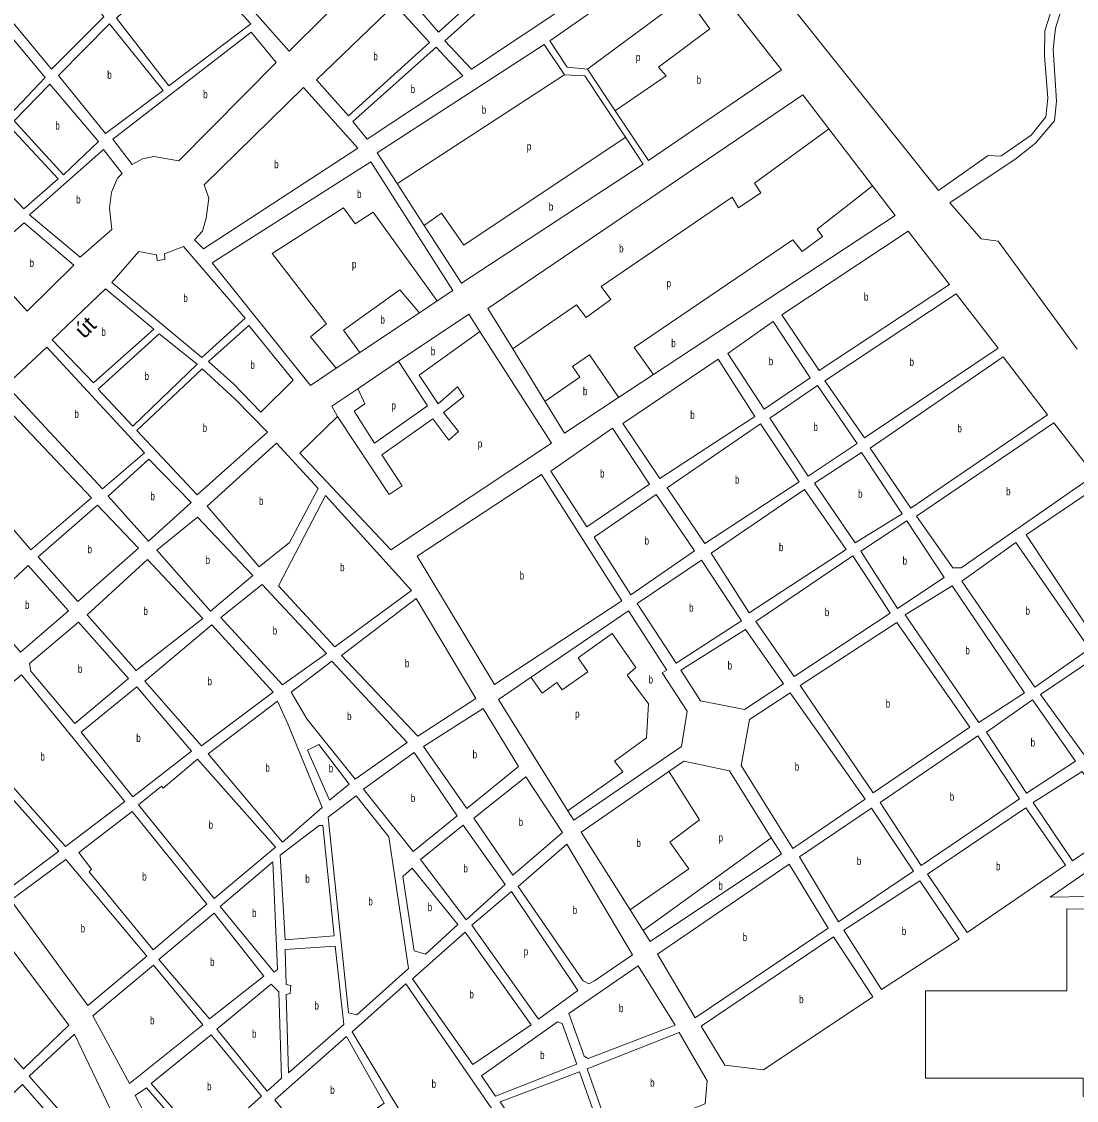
# Model space of a CAD drawing. Extents: x 639657 to 671642, y 222838 to 252123.
# Drawn here: x 651529 to 652848, y 239522 to 240871 of the extents above; entities that cross this region are included whole.
import ezdxf
from ezdxf.enums import TextEntityAlignment as Align

# ---------------------------------------------------------------- set-up
doc = ezdxf.new("R2010")
doc.units = 0
doc.header["$LTSCALE"] = 4
doc.layers.add('1', color=7, linetype='Continuous', lineweight=13)
doc.layers.add('21', color=7, linetype='Continuous', lineweight=13)
doc.layers.add('22', color=7, linetype='Continuous')
doc.layers.add('7', color=7, linetype='Continuous')

msp = doc.modelspace()

# ---------------------------------------------------------------- linework, layer by layer
at = {"layer": '1'}
msp.add_line((652357.31, 239946.54), (652338.403, 239933.464), dxfattribs=at)
for points in [[(652506.06, 241066.99), (652579.8, 241015.8), (652601.1, 241003.46), (652710.68, 240956.09), (652829.89, 240914.18), (652817.91, 240887.66), (652808.37, 240859.16), (652808.13, 240827.98), (652812.3, 240774.71), (652810, 240751.39), (652791.58, 240728.82), (652753.37, 240702.35), (652737.81, 240703.17), (652675.757, 240659.336), (652416.557, 240984.617), (652298.866, 241122.02)], [(652271.431, 240759.203), (652313.11, 240696.98), (652479.21, 240810.26), (652359.59, 240963.4), (652268.04, 240901.69)], [(651832.522, 240923.685), (651807.77, 240897.12), (651863.7, 240833.68), (651909.362, 240878.498), (651932.964, 240901.664), (651949.691, 240918.082)], [(652268.04, 240901.69), (652189.8, 240846.57), (652211.21, 240813.51), (652236.73, 240811.01), (652271.431, 240759.203)], [(652829.06, 240884.97), (652821.78, 240862.44), (652818.77, 240835.97), (652823.14, 240770.99), (652820.68, 240746.78), (652796.76, 240718.62), (652772.75, 240699.59), (652689.768, 240643.914), (652728.998, 240599.047), (652750.07, 240596.21), (652849.16, 240461.15)], [(652182.82, 240841.96), (651973.94, 240706.79), (651998.913, 240668.104), (652032.658, 240615.829)], [(652284.244, 240726.11), (652233.54, 240802.9), (652207.89, 240804.03), (652182.82, 240841.96)], [(652506.09, 240778.98), (652112.41, 240512.13), (652143.329, 240461.596), (652183.425, 240396.062)], [(652319.202, 240429.381), (652621.42, 240628.47), (652593.04, 240665.507), (652538.647, 240736.492), (652506.09, 240778.98)], [(652032.658, 240615.829), (652079.13, 240543.84), (652306.45, 240692.48), (652284.244, 240726.11)], [(651965.98, 240695.43), (651767.76, 240568.96), (651890.6, 240415.85), (651922.717, 240437.294), (651952.251, 240457.013), (652026.682, 240506.709), (652048.902, 240521.545)], [(652048.902, 240521.545), (652068.47, 240534.61), (651965.98, 240695.43)], [(652102.267, 240483.159), (652088.29, 240504.93), (652000.687, 240446.031), (651949.721, 240411.765)], [(651924.45, 240377.17), (651877.04, 240331.07), (651991.02, 240210.64), (652191.89, 240343.56), (652102.267, 240483.159)], [(652183.425, 240396.062), (652207.9, 240356.06), (652275.71, 240400.731), (652319.202, 240429.381)], [(651949.721, 240411.765), (651917.35, 240390), (651924.45, 240377.17)], [(652166.24, 240051.224), (652287.88, 240134.3), (652335.86, 240060.03), (652330.08, 240056.55)], [(652212.238, 239884.453), (652125.5, 240023.4), (652166.24, 240051.224)], [(652330.08, 240056.55), (652361.46, 240008.83), (652354.3, 239964.49), (652219.6, 239872.66), (652212.238, 239884.453)], [(652466.557, 239850.642), (652414.38, 239934.08), (652357.31, 239946.54)], [(652338.403, 239933.464), (652228.77, 239857.64), (652290.003, 239760.678), (652306.456, 239734.625)], [(652306.456, 239734.625), (652315.13, 239720.89), (652479.24, 239830.36), (652466.557, 239850.642)]]:
    msp.add_lwpolyline(points, dxfattribs=at)
for points in [[(652116.76, 241014.93), (652008.12, 240907), (652050.49, 240857.41), (652165.61, 240961.64)], [(651564.25, 240965.3), (651490.66, 240903.37), (651566.73, 240811.1), (651632.23, 240876.72)], [(651734.1, 240957.1), (651647.83, 240874.71), (651713.62, 240790.4), (651816.1, 240867.64)], [(652173.78, 240950.43), (652058.65, 240846.74), (652091.75, 240811.04), (652221.01, 240897.12)], [(651478.9, 240896.28), (651427.17, 240852.82), (651514.05, 240753.66), (651558.76, 240800.82)], [(651995.9, 240891.85), (651897.87, 240797.99), (651938.05, 240752.68), (652039.32, 240844.41)], [(651639.3, 240867.65), (651575.4, 240803.12), (651634.1, 240730.57), (651706.15, 240784.42)], [(651816.19, 240857.43), (651643.3, 240723.66), (651667.76, 240692.18), (651680.6, 240699.28), (651694.54, 240702.1), (651725.76, 240696.47), (651847.7, 240819.56)], [(652047.43, 240838.58), (651943.49, 240745.74), (651961.42, 240723.87), (652081.08, 240802.88)], [(651564.75, 240792.27), (651520.03, 240746.73), (651581.9, 240679.04), (651625.59, 240720.82)], [(651755.58, 240608.61), (651745.47, 240597.77), (651756.85, 240586.59), (651949.7, 240712.48), (651881.84, 240788.17), (651757.74, 240666.67), (651763.26, 240650.06), (651760.27, 240624.78)], [(651514.18, 240739.69), (651472.63, 240699), (651532.31, 240636.67), (651574.96, 240674.14)], [(651631.59, 240710.66), (651539.09, 240629.18), (651602.72, 240576.05), (651642.17, 240610.8), (651639.24, 240637.65), (651641.75, 240657.55), (651649.11, 240674.82), (651654.97, 240680.78)], [(651532.47, 240618.94), (651478.62, 240572.24), (651536.16, 240508.81), (651594.75, 240566.31)], [(652637.73, 240608.73), (652479.59, 240504.13), (652526.45, 240434.69), (652689.4, 240542.02)], [(651675.74, 240583.17), (651642.24, 240544.71), (651754.87, 240450.62), (651808.69, 240500.01), (651731.57, 240589.59), (651708.01, 240580.24), (651708.61, 240573.25), (651698.95, 240572.09), (651697.81, 240579.07)], [(651634.25, 240536.57), (651567.65, 240473.1), (651619.2, 240419.29), (651694.73, 240486.13)], [(652697.57, 240530.27), (652533.56, 240421.86), (652583.13, 240350.29), (652750.33, 240462.49)], [(651813.61, 240490.92), (651762.97, 240445.85), (651794.28, 240417.79), (651828.57, 240382.5), (651869.05, 240422.64)], [(652468.91, 240495.97), (652412.31, 240455.7), (652457.56, 240386.24), (652515.25, 240425.45)], [(651701.4, 240480.22), (651625.18, 240411.28), (651668.59, 240364.93), (651749.03, 240442.5)], [(651560.75, 240463.9), (651510.14, 240416.15), (651630.61, 240286.66), (651682.86, 240331.74)], [(652756.34, 240451.8), (652590.23, 240337.46), (652640.9, 240262.67), (652811.83, 240379.21)], [(652400.01, 240448.6), (652280.89, 240368.54), (652327.21, 240299.63), (652445.82, 240377)], [(651754.99, 240436.65), (651673.48, 240359.6), (651748.98, 240279.12), (651836.75, 240357.45), (651796.18, 240398.87)], [(652524.47, 240415.86), (652464.65, 240375.02), (652512.62, 240302.37), (652574.05, 240343.22)], [(651496.29, 240402.05), (651429.69, 240339.65), (651541.02, 240210.61), (651616.74, 240275.25)], [(652268.04, 240362.51), (652191.14, 240308.62), (652235.85, 240239.16), (652314.37, 240292.53)], [(652452.89, 240367.93), (652336.45, 240287.89), (652383.31, 240218.45), (652501.39, 240295.28)], [(652819.99, 240369.07), (652647.98, 240252.53), (652693.73, 240187.91), (652703.94, 240188), (652870.57, 240303.96)], [(651847.9, 240343.7), (651761.55, 240265.01), (651826.2, 240189.28), (651864.09, 240219.71), (651900.25, 240287.29)], [(652579.53, 240331.99), (652520.76, 240293.84), (652571.43, 240219.06), (652630.22, 240255.59)], [(651688.31, 240323.73), (651637.68, 240277.59), (651688.17, 240221.09), (651741.47, 240269.4)], [(652179.35, 240304.76), (652023.88, 240202.33), (652120.49, 240041.98), (652279.7, 240146.59)], [(652885.68, 240297.11), (652785.26, 240229.04), (652875.73, 240092.81), (652982.01, 240166.85)], [(651909.24, 240278.15), (651850.54, 240165.65), (651920.86, 240089.07), (652016.75, 240159.82)], [(652322.55, 240279.71), (652245.11, 240226.35), (652290.92, 240154.21), (652370.5, 240209.2)], [(652507.93, 240285.67), (652391.49, 240206.16), (652438.93, 240131.89), (652560.22, 240210.9)], [(651624.35, 240266.18), (651550.24, 240201.56), (651599.65, 240145.89), (651675.72, 240212.65)], [(651749.31, 240251.46), (651698.63, 240210.17), (651765.44, 240133.92), (651818.56, 240178.3)], [(652636.21, 240246.51), (652578.51, 240208.91), (652624.32, 240137.31), (652682.55, 240175.99)], [(652772.45, 240219.79), (652704.63, 240171.35), (652796.14, 240038.9), (652864.5, 240086.8)], [(651686.91, 240198.24), (651611.22, 240129.31), (651672.5, 240059.76), (651755.85, 240124.7)], [(652379.21, 240197.45), (652299.08, 240143.54), (652347.6, 240068.74), (652429.35, 240121.59)], [(652568.35, 240202.91), (652447.1, 240120.68), (652495.02, 240052.32), (652615.23, 240131.32)], [(651537.44, 240190.7), (651480.42, 240138.05), (651528.13, 240082.69), (651587.95, 240134.02)], [(651830.17, 240167.28), (651778.41, 240125.97), (651855.51, 240041.76), (651910.49, 240081.01)], [(652783.31, 240031.8), (652725.87, 239994.46), (652634.07, 240129.34), (652692.86, 240165.33)], [(652024.51, 239977.56), (652097.07, 240024.47), (652022.43, 240149.62), (651929.36, 240078.36)], [(651663.01, 240049.71), (651595.75, 239993.35), (651540.92, 240058.82), (651539.22, 240068.48), (651600.56, 240120.08)], [(651843.77, 240032.52), (651754.13, 239965.68), (651683.47, 240046.13), (651767.04, 240116.92)], [(652594.01, 239906.94), (652714.87, 239988.77), (652623.41, 240119.57), (652502.77, 240040.71)], [(652434.29, 240110.89), (652353.59, 240060.19), (652378.05, 240021.93), (652433.05, 240010.84), (652481.67, 240043.07)], [(652857.69, 239954.37), (652925.03, 239999.87), (652871.05, 240075.57), (652803.12, 240029.76)], [(651886.11, 239999.1), (651866.34, 240032.72), (651917.05, 240071.33), (652011.39, 239969.62), (651946.5, 239924.05)], [(651584.08, 239839.71), (651658.38, 239895.88), (651529.14, 240054.42), (651451.67, 239989.22)], [(651668.27, 239901.69), (651741.88, 239958.9), (651673.33, 240039.05), (651603.78, 239982.45)], [(651862.38, 239992.8), (651849.34, 240021.29), (651762.76, 239955.33), (651855.4, 239845.21), (651905.25, 239888.3)], [(652583.82, 239898.86), (652490.19, 240031.64), (652439.14, 239998.39), (652429.04, 239941.04), (652493.72, 239837.38)], [(652846.97, 239946.28), (652793.26, 240022.88), (652735.51, 239982.7), (652785.83, 239906.37)], [(652150.63, 239939.63), (652106.4, 240012.31), (652031.66, 239964.58), (652085.77, 239887.35)], [(651444.54, 239981.18), (651394.69, 239938.09), (651508.63, 239783.32), (651576.03, 239833.78)], [(651900.75, 239967.26), (651886.79, 239960.24), (651914.36, 239897.46), (651939.03, 239917.39)], [(652724.91, 239978.19), (652602.64, 239894.61), (652653.9, 239815.78), (652776.71, 239899.36)], [(652020.02, 239956.98), (651956.75, 239911.19), (652018.75, 239833.46), (652073.97, 239878.19)], [(651704.35, 239915.03), (651675.58, 239891.67), (651770.14, 239774.79), (651846.8, 239838.92), (651749.24, 239948.79), (651706.35, 239912.68)], [(652159.8, 239926.76), (652094.56, 239875.09), (652143.54, 239803.82), (652205.67, 239857.04)], [(652855.06, 239933.41), (652793.92, 239894.57), (652843.02, 239821.64), (652903.08, 239862.63)], [(651947.63, 239903.11), (651912.78, 239876.16), (651938.19, 239631.8), (651948.4, 239629.14), (652013.25, 239687.33), (651988.57, 239851.91)], [(652591.91, 239887.6), (652501.81, 239826.66), (652550.4, 239745.67), (652644.25, 239808.77)], [(652784.8, 239888.1), (652661.99, 239805.06), (652711.63, 239732.13), (652834.44, 239816.25)], [(651667.75, 239883.57), (651600.76, 239832.08), (651616.91, 239811.46), (651613.69, 239808.23), (651694.03, 239710.67), (651761.03, 239767.78)], [(651901.53, 239865.92), (651852.74, 239828.73), (651858.95, 239722.92), (651920.18, 239727.91), (651905.83, 239865.93)], [(652081.53, 239866.39), (652027.92, 239823.27), (652085.08, 239748.22), (652133.85, 239792.39)], [(652913.34, 239844.39), (652815.2, 239776.45), (652956.51, 239778.97)], [(652211.08, 239842.56), (652149.98, 239789.75), (652231.44, 239671.78), (652238.44, 239668.04), (652245.41, 239671.82), (652293.14, 239704.18)], [(651584.74, 239823.62), (651516.03, 239772.42), (651612.01, 239641.16), (651685.99, 239702.59)], [(651843.63, 239820.64), (651777.7, 239764.61), (651845.09, 239682.59), (651849.38, 239685.83)], [(652488.94, 239817.5), (652324.31, 239705.33), (652371.27, 239625.41), (652537.53, 239737.58)], [(652017.74, 239812.51), (652005.95, 239802.27), (652020.18, 239709.37), (652034.16, 239705.11), (652074.89, 239742.28)], [(652652.34, 239796.97), (652557.41, 239734.95), (652604.37, 239660.94), (652701.44, 239724.04)], [(652141.98, 239783.32), (652092.09, 239741.25), (652175.7, 239623.83), (652224.76, 239659.53)], [(651484.89, 239753.63), (651408.21, 239699.71), (651531.64, 239561.98), (651588.44, 239616.38)], [(651770.2, 239756.53), (651701.05, 239698.33), (651764.12, 239624.36), (651832.21, 239677.72)], [(652856.36, 239550.1), (652856.36, 239527.13), (654119.41, 239537.82), (654117.55, 239552.13), (654007.35, 239617.5), (653940.76, 239639.38), (653308.23, 239757.55), (653293.19, 239758.58), (652835.96, 239761.95), (652835.96, 239659.28), (652659.57, 239659.28), (652659.57, 239550.1)], [(652084.05, 239732.64), (652018.13, 239674.45), (652093.65, 239567.21), (652166.58, 239616.82)], [(652544.54, 239726.86), (652378.83, 239615.23), (652408.51, 239566.42), (652456.89, 239560.64), (652593.65, 239651.78)], [(651921.3, 239715.02), (651858.98, 239711.1), (651860.18, 239667.05), (651866.09, 239665.99), (651865.04, 239655.78), (651860.21, 239654.7), (651862.83, 239556.89), (651932.32, 239617.28)], [(651694.08, 239691.33), (651618.5, 239628.28), (651664.41, 239543.52), (651756.08, 239616.82)], [(652300.17, 239690.76), (652213.29, 239630.91), (652232.78, 239577.78), (652237.63, 239574.57), (652346.58, 239616.22)], [(651841.37, 239667.54), (651773.29, 239611.5), (651836.37, 239533.77), (651854.38, 239550.1), (651851.07, 239657.9)], [(652009.55, 239667.98), (651942.55, 239608.18), (651991.63, 239526.5), (652045.11, 239441.38), (652067.2, 239418.34), (652079.04, 239411.39), (652095.17, 239408.2), (652108.06, 239411.46), (652169.78, 239435.8)], [(652199.35, 239620.67), (652104.43, 239553.27), (652121.7, 239527.53), (652223.68, 239567.55), (652205.27, 239618.53)], [(651595.46, 239605.12), (651538.65, 239552.87), (651677.72, 239395.3), (651690.04, 239407.15)], [(651766.32, 239604.49), (651691.27, 239543.59), (651759.73, 239465.34), (651829.4, 239527.84)], [(651935.58, 239602.25), (651846, 239523.27), (651898.53, 239458.81), (651982.56, 239519.11)], [(652351.45, 239607.1), (652236.59, 239561.67), (652268.01, 239472.04), (652383.93, 239518.01), (652386.54, 239547.02)], [(652226.93, 239557.89), (652127.63, 239520.56), (652182.13, 239439.59), (652258.88, 239467.72)], [(651530.62, 239542.1), (651460.82, 239477.41), (651601.88, 239324.71), (651668.08, 239385.06)], [(651685.38, 239538.21), (651671.43, 239528.5), (651720.06, 239434.62), (651752.76, 239460.49)]]:
    msp.add_lwpolyline(points, close=True, dxfattribs=at)
at = {"layer": '21'}
for points in [[(652236.73, 240811.01), (652237.23, 240811.382), (652360.274, 240902.889), (652389.548, 240861.61), (652325.678, 240813.673), (652334.992, 240803.021), (652271.931, 240759.548), (652271.431, 240759.203)], [(652207.89, 240804.03), (652207.39, 240803.705), (651999.413, 240668.429), (651998.913, 240668.104)], [(652143.329, 240461.596), (652143.829, 240461.941), (652223.219, 240516.732), (652235.195, 240500.753), (652265.799, 240523.39), (652253.824, 240539.369), (652417.492, 240651.221), (652425.475, 240637.906), (652453.419, 240656.548), (652445.435, 240668.532), (652538.147, 240736.127), (652538.647, 240736.492)], [(652032.658, 240615.829), (652033.158, 240616.186), (652054.229, 240631.248), (652082.172, 240591.301), (652283.744, 240725.776), (652284.244, 240726.11)], [(652319.202, 240429.381), (652318.848, 240429.881), (652295.073, 240463.469), (652493.338, 240597.958), (652505.313, 240583.311), (652530.595, 240601.953), (652523.942, 240611.274), (652592.54, 240665.115), (652593.04, 240665.507)], [(651922.717, 240437.294), (651922.31, 240437.794), (651890.561, 240476.785), (651910.52, 240492.764), (651842.658, 240580.648), (651931.811, 240637.906), (651946.448, 240617.932), (651969.068, 240632.579), (652048.542, 240522.045), (652048.902, 240521.545)], [(651952.251, 240457.013), (651951.883, 240457.513), (651931.811, 240484.775), (652002.334, 240535.375), (652026.257, 240507.209), (652026.682, 240506.709)], [(651924.45, 240377.17), (651989.028, 240279.712), (652004.995, 240290.365), (651979.713, 240328.98), (652043.584, 240374.254), (652063.543, 240347.622), (652075.519, 240358.275), (652056.89, 240382.243), (652082.172, 240402.217), (652074.188, 240414.201), (652050.237, 240392.896), (652026.286, 240428.848), (652101.767, 240482.802), (652102.267, 240483.159)], [(652183.425, 240396.062), (652183.925, 240396.406), (652227.211, 240426.185), (652217.897, 240439.501), (652239.187, 240454.148), (652275.368, 240401.231), (652275.71, 240400.731)], [(652000.687, 240446.031), (652001.012, 240445.531), (652036.931, 240390.233), (651970.399, 240343.628), (651945.117, 240383.575), (651958.423, 240392.896), (651949.952, 240411.265), (651949.721, 240411.765)], [(652166.24, 240051.224), (652166.586, 240050.724), (652179.972, 240031.375), (652198.601, 240044.691), (652205.254, 240035.37), (652237.19, 240058.006), (652225.214, 240075.317), (652267.794, 240105.943), (652297.068, 240063.333), (652286.423, 240054.012), (652313.036, 240018.059), (652310.374, 239975.449), (652270.455, 239946.154), (652281.1, 239932.838), (652212.738, 239884.804), (652212.238, 239884.453)], [(652290.003, 239760.678), (652290.503, 239761.024), (652363.599, 239811.666), (652339.648, 239844.955), (652376.906, 239872.918), (652338.721, 239932.964), (652338.403, 239933.464)], [(652306.456, 239734.625), (652306.956, 239734.987), (652466.057, 239850.28), (652466.557, 239850.642)]]:
    msp.add_lwpolyline(points, dxfattribs=at)

# ---------------------------------------------------------------- texts
at = {"layer": '22', "width": 1.05}
msp.add_text('út', height=20, rotation=44.04, dxfattribs=at).set_placement((651615.869, 240481.438), align=Align.CENTER)
at = {"layer": '7', "width": 0.75}
for s, p in [('b', (651969.048, 240822.265)), ('p', (652297.248, 240821.286)), ('b', (651636.498, 240799.11)), ('b', (652373.275, 240792.906)), ('b', (652015.751, 240781.225)), ('b', (651756.383, 240774.805)), ('b', (652104.621, 240755.484)), ('b', (651571.555, 240735.655)), ('p', (652160.954, 240709.689)), ('b', (651845.071, 240687.38)), ('b', (651597.571, 240643.355)), ('b', (651948.692, 240650.182)), ('b', (652188.451, 240634.311)), ('b', (652276.352, 240582.167)), ('b', (651539.239, 240563.875)), ('p', (651942.334, 240562.418)), ('p', (652335.667, 240538.635)), ('b', (652582.367, 240521.71)), ('b', (651731.542, 240520.105)), ('b', (651977.966, 240493.056)), ('b', (651629.091, 240477.93)), ('b', (652040.975, 240453.659)), ('b', (652341.553, 240463.657)), ('b', (652463.39, 240441.105)), ('b', (652639.33, 240440.28)), ('b', (651815.397, 240436.71)), ('b', (651683.018, 240422.575)), ('b', (652231.11, 240403.737)), ('b', (651595.397, 240375.28)), ('p', (651991.729, 240385.876)), ('b', (652365.291, 240374.115)), ('b', (652519.176, 240359.115)), ('b', (651755.706, 240357.885)), ('b', (652699.279, 240357.235)), ('p', (652099.667, 240338.31)), ('b', (652252.511, 240300.835)), ('b', (652421.169, 240293.19)), ('b', (652760.133, 240278.49)), ('b', (651690.417, 240272.41)), ('b', (651826.147, 240266.49)), ('b', (652575.082, 240275.525)), ('b', (652308.148, 240216.96)), ('b', (651611.777, 240206.035)), ('b', (652476.146, 240208.78)), ('b', (651759.442, 240192.69)), ('b', (651927.523, 240183.61)), ('b', (652630.738, 240191.91)), ('b', (652152.019, 240173.37)), ('b', (651533.577, 240136.695)), ('b', (652363.801, 240133.095)), ('b', (651681.656, 240129)), ('b', (652533.459, 240127.615)), ('b', (652784.352, 240129.345)), ('b', (651843.325, 240104.52)), ('b', (652709.227, 240079.895)), ('b', (652008.52, 240063.59)), ('b', (651599.738, 240056.715)), ('b', (652411.951, 240060.865)), ('b', (651761.75, 240041.3)), ('b', (652313.136, 240043.427)), ('b', (652609.623, 240013.255)), ('b', (651936.299, 239997.69)), ('p', (652221.326, 240000.617)), ('b', (651672.748, 239970.37)), ('b', (652790.766, 239964.625)), ('b', (651552.829, 239947.065)), ('b', (652093.209, 239949.83)), ('b', (651834.072, 239933.25)), ('b', (651913.286, 239932.36)), ('b', (652495.898, 239934.51)), ('b', (652015.899, 239895.22)), ('b', (652689.667, 239896.985)), ('b', (651763.123, 239861.79)), ('b', (652150.769, 239865.29)), ('b', (652297.971, 239839.041)), ('p', (652400.612, 239845.955)), ('b', (652081.692, 239807.305)), ('b', (652573.426, 239816.635)), ('b', (652747.475, 239810.115)), ('b', (651680.116, 239797.12)), ('b', (651884.009, 239794.425)), ('b', (652400.429, 239785.778)), ('b', (651962.828, 239766.125)), ('b', (652037.023, 239758.81)), ('b', (652218.297, 239755.3)), ('b', (651817.476, 239751.615)), ('b', (651603.18, 239732.39)), ('b', (652629.672, 239728.955)), ('b', (652430.803, 239721.455)), ('p', (652157.112, 239703.575)), ('b', (651764.985, 239690.445)), ('b', (652089.196, 239649.925)), ('b', (651895.463, 239635.955)), ('b', (652276.089, 239632.665)), ('b', (652501.384, 239643.75)), ('b', (651689.978, 239617.425)), ('b', (651817.459, 239600.655)), ('b', (652177.54, 239574.1)), ('b', (652041.927, 239538.09)), ('b', (652315.103, 239539.57)), ('b', (651761.219, 239534.915)), ('b', (651915.171, 239530.53))]:
    msp.add_text(s, height=10, dxfattribs=at).set_placement(p)

doc.saveas('drawing.dxf')
